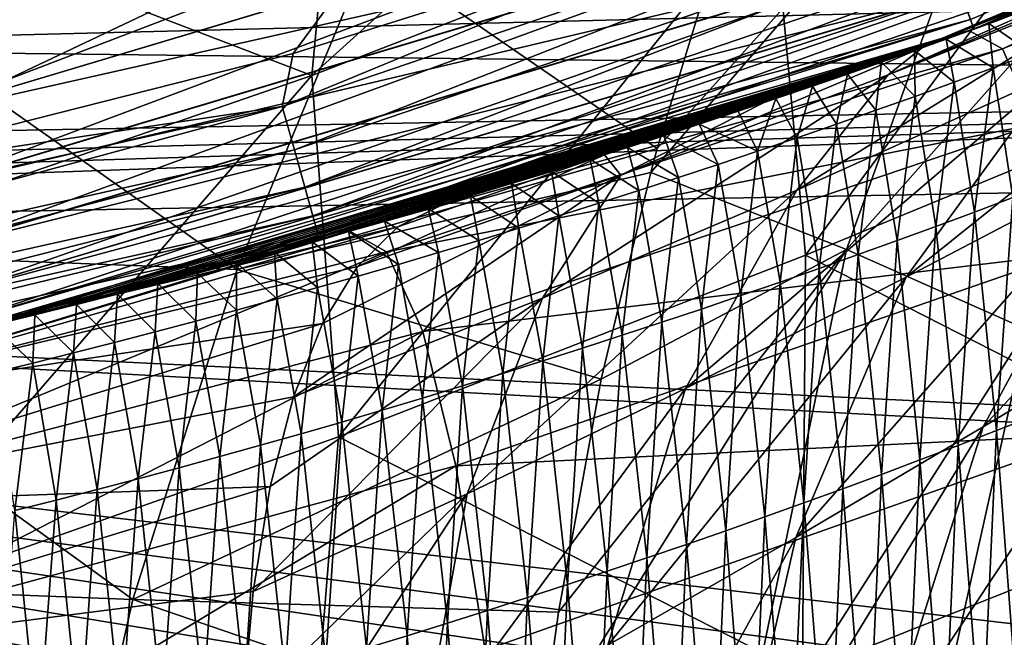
# Model space of a CAD drawing. Header units: metres. Extents: x -24 to 24, y -238 to 25.
# Tile 272 of 477: x 5.82 to 8.46, y -24.65 to -23. Entities that reach past the tile are written whole.
import ezdxf

# ---------------------------------------------------------------- set-up
doc = ezdxf.new("R2010")
doc.units = ezdxf.units.M
doc.layers.add('solid_10441023_001', color=7, linetype='CONTINUOUS')

msp = doc.modelspace()

# ---------------------------------------------------------------- linework, layer by layer
at = {"layer": 'solid_10441023_001'}
for points in [[(5.462286, -23.061947, 43.900002), (8.102736, -22.271858, 43.900002), (5.462286, 23.061947, 43.900002)], [(5.462286, 23.061947, -103.199997), (8.102736, 22.271858, -103.199997), (5.462286, -23.061947, -103.199997)], [(8.102736, 22.271858, -103.199997), (8.102736, -22.271858, -103.199997), (5.462286, -23.061947, -103.199997)], [(8.370171, -22.996853, -102.607056), (10.983346, -21.86964, -102.607056), (8.379494, -23.022469, -102.400002)], [(10.983346, -21.86964, -102.607056), (10.99558, -21.893999, -102.400002), (8.379494, -23.022469, -102.400002)], [(8.370244, -22.997057, 43.306248), (8.379494, -23.022469, 43.099998), (10.99558, -21.893999, 43.099998)], [(8.419913, -23.007717, -36.621555), (8.379494, -23.022469, -102.400002), (10.99558, -21.893999, -102.400002)], [(10.99558, -21.893999, 43.099998), (8.379494, -23.022469, 43.099998), (10.19069, -22.280033, 27.685661)], [(8.529324, -22.967382, -36.559559), (8.419913, -23.007717, -36.621555), (10.99558, -21.893999, -102.400002)], [(8.2416, -23.072191, 66.651001), (8.196883, -23.088116, 47.200001), (10.763757, -22.008898, 47.200001)], [(9.155323, -22.706728, 47.070591), (10.763757, -22.008898, 47.200001), (8.196883, -23.088116, 47.200001)], [(8.66002, -22.918421, 66.89769), (8.2416, -23.072191, 66.651001), (10.763757, -22.008898, 47.200001)], [(7.927678, -23.628584, 19.4184), (7.839771, -22.66724, 20.420715), (8.996017, -22.180897, 20.099743)], [(9.092744, -23.148529, 19.095091), (7.927678, -23.628584, 19.4184), (8.996017, -22.180897, 20.099743)], [(8.541618, -22.215218, 80.833321), (7.529628, -23.342796, 81.274094), (7.512248, -23.406977, 81.287987)], [(8.541618, -22.215218, 80.833321), (7.512248, -23.406977, 81.287987), (8.037952, -23.613361, 81.128746)], [(8.541618, -22.215218, 80.833321), (7.715815, -22.732861, 81.142197), (7.529628, -23.342796, 81.274094)], [(9.018219, -22.50902, 80.595367), (8.541618, -22.215218, 80.833321), (8.037952, -23.613361, 81.128746)], [(6.602635, -23.147297, 20.679323), (6.659952, -22.536528, 21.385921), (7.613624, -22.23247, 21.109529)], [(7.839771, -22.66724, 20.420715), (6.602635, -23.147297, 20.679323), (7.613624, -22.23247, 21.109529)], [(5.513346, -23.262638, 43.872742), (8.102736, -22.271858, 43.900002), (5.462286, -23.061947, 43.900002)], [(5.51316, -23.26185, -103.172958), (5.462286, -23.061947, -103.199997), (8.102736, -22.271858, -103.199997)], [(5.51316, -23.26185, -103.172958), (8.102736, -22.271858, -103.199997), (8.176417, -22.464523, -103.172958)], [(8.176695, -22.465282, 43.872742), (8.102736, -22.271858, 43.900002), (5.513346, -23.262638, 43.872742)], [(8.379494, -23.022469, 43.099998), (10.067487, -22.335974, 27.729504), (10.19069, -22.280033, 27.685661)], [(8.367439, -23.026854, 28.240114), (10.067487, -22.335974, 27.729504), (8.448199, -22.997347, 28.219536)], [(8.456398, -23.07514, 27.021021), (10.067487, -22.335974, 27.729504), (8.367439, -23.026854, 28.240114)], [(8.379494, -23.022469, 43.099998), (8.448199, -22.997347, 28.219536), (10.067487, -22.335974, 27.729504)], [(8.456398, -23.07514, 27.021021), (10.109828, -22.396385, 26.554401), (10.067487, -22.335974, 27.729504)], [(9.022923, -22.378357, 46.716904), (6.523276, -23.230387, 46.716904), (7.862976, -22.675396, 46.700001)], [(6.555923, -23.346645, 46.766792), (6.523276, -23.230387, 46.716904), (9.022923, -22.378357, 46.716904)], [(9.06808, -22.490353, 46.766792), (6.555923, -23.346645, 46.766792), (9.022923, -22.378357, 46.716904)], [(8.544657, -23.277664, 25.846355), (10.109828, -22.396385, 26.554401), (8.456398, -23.07514, 27.021021)], [(5.51316, -23.26185, -103.172958), (8.176417, -22.464523, -103.172958), (5.557717, -23.449852, -103.093132)], [(8.176695, -22.465282, 43.872742), (5.513346, -23.262638, 43.872742), (8.242747, -22.646763, 43.792717)], [(8.176417, -22.464523, -103.172958), (8.242499, -22.64608, -103.093132), (5.557717, -23.449852, -103.093132)], [(6.583961, -23.446493, 46.84626), (6.555923, -23.346645, 46.766792), (9.06808, -22.490353, 46.766792)], [(9.106861, -22.586536, 46.84626), (6.583961, -23.446493, 46.84626), (9.06808, -22.490353, 46.766792)], [(9.018219, -22.50902, 80.595367), (8.037952, -23.613361, 81.128746), (8.521332, -23.827925, 80.874435)], [(6.602635, -23.147297, 20.679323), (5.696856, -22.799032, 21.638573), (6.659952, -22.536528, 21.385921)], [(6.605475, -23.523108, 46.949886), (6.583961, -23.446493, 46.84626), (9.106861, -22.586536, 46.84626)], [(9.13662, -22.660341, 46.949886), (6.605475, -23.523108, 46.949886), (9.106861, -22.586536, 46.84626)], [(4.171279, -23.288469, 46.700001), (6.887507, -22.634369, 46.700001), (5.22159, -23.425093, 46.700001)], [(5.314942, -22.986824, 46.71114), (6.887507, -22.634369, 46.700001), (4.171279, -23.288469, 46.700001)], [(6.887507, -22.634369, 46.700001), (6.552942, -23.088068, 46.700001), (5.22159, -23.425093, 46.700001)], [(6.887507, -22.634369, 46.700001), (7.862976, -22.675396, 46.700001), (6.552942, -23.088068, 46.700001)], [(5.513346, -23.262638, 43.872742), (5.557884, -23.450558, 43.792717), (8.242747, -22.646763, 43.792717)], [(5.557717, -23.449852, -103.093132), (8.242499, -22.64608, -103.093132), (5.595984, -23.611313, -102.965981)], [(8.242747, -22.646763, 43.792717), (5.557884, -23.450558, 43.792717), (8.299455, -22.802565, 43.66539)], [(8.242499, -22.64608, -103.093132), (8.299252, -22.802008, -102.965981), (5.595984, -23.611313, -102.965981)], [(6.674302, -24.116112, 19.689016), (6.602635, -23.147297, 20.679323), (7.839771, -22.66724, 20.420715)], [(9.13662, -22.660341, 46.949886), (6.618997, -23.57126, 47.070591), (6.605475, -23.523108, 46.949886)], [(9.13662, -22.660341, 46.949886), (9.155323, -22.706728, 47.070591), (6.618997, -23.57126, 47.070591)], [(7.927678, -23.628584, 19.4184), (6.674302, -24.116112, 19.689016), (7.839771, -22.66724, 20.420715)], [(6.523276, -23.230387, 46.716904), (6.552942, -23.088068, 46.700001), (7.862976, -22.675396, 46.700001)], [(6.618997, -23.57126, 47.070591), (9.155323, -22.706728, 47.070591), (8.196883, -23.088116, 47.200001)], [(4.8176, -23.606115, 81.904594), (6.402528, -23.667702, 81.601089), (5.08313, -22.737389, 81.671967)], [(5.08313, -22.737389, 81.671967), (6.402528, -23.667702, 81.601089), (6.757215, -22.810663, 81.371628)], [(7.529628, -23.342796, 81.274094), (7.715815, -22.732861, 81.142197), (6.757215, -22.810663, 81.371628)], [(8.149659, -23.145168, 67.450508), (8.66002, -22.918421, 66.89769), (9.070382, -22.759134, 67.177574)], [(8.149659, -23.145168, 67.450508), (9.070382, -22.759134, 67.177574), (8.87321, -22.855322, 67.64006)], [(6.602635, -23.147297, 20.679323), (5.310297, -23.591959, 20.884298), (5.696856, -22.799032, 21.638573)], [(5.557884, -23.450558, 43.792717), (5.59612, -23.611889, 43.66539), (8.299455, -22.802565, 43.66539)], [(5.595984, -23.611313, -102.965981), (8.299252, -22.802008, -102.965981), (5.625347, -23.735207, -102.800179)], [(8.299455, -22.802565, 43.66539), (5.59612, -23.611889, 43.66539), (8.342943, -22.922049, 43.499454)], [(8.299252, -22.802008, -102.965981), (8.3428, -22.921656, -102.800179), (5.625347, -23.735207, -102.800179)], [(7.529628, -23.342796, 81.274094), (6.757215, -22.810663, 81.371628), (6.402528, -23.667702, 81.601089)], [(9.27931, -22.820257, 69.075134), (8.788777, -23.378614, 70.072144), (8.198142, -23.688351, 69.83828)], [(8.593235, -23.145329, 68.791641), (9.27931, -22.820257, 69.075134), (8.198142, -23.688351, 69.83828)], [(12.606376, -22.866985, 3.756262), (5.531344, -22.839706, 3.397821), (4.463634, -23.072136, 3.611716)], [(8.87321, -22.855322, 67.64006), (8.593235, -23.145329, 68.791641), (7.904344, -23.454876, 68.606377)], [(8.149659, -23.145168, 67.450508), (8.87321, -22.855322, 67.64006), (7.904344, -23.454876, 68.606377)], [(12.600641, -23.167156, 4.185399), (12.606376, -22.866985, 3.756262), (4.463634, -23.072136, 3.611716)], [(5.59612, -23.611889, 43.66539), (5.625444, -23.735615, 43.499454), (8.342943, -22.922049, 43.499454)], [(5.625347, -23.735207, -102.800179), (8.3428, -22.921656, -102.800179), (5.643802, -23.813074, -102.607056)], [(8.342943, -22.922049, 43.499454), (5.625444, -23.735615, 43.499454), (8.370244, -22.997057, 43.306248)], [(8.3428, -22.921656, -102.800179), (8.370171, -22.996853, -102.607056), (5.643802, -23.813074, -102.607056)], [(8.149659, -23.145168, 67.450508), (8.2416, -23.072191, 66.651001), (8.66002, -22.918421, 66.89769)], [(8.535826, -23.087639, -33.571613), (8.419913, -23.007717, -36.621555), (8.529324, -22.967382, -36.559559)], [(5.625444, -23.735615, 43.499454), (5.643852, -23.813286, 43.306248), (8.370244, -22.997057, 43.306248)], [(5.643802, -23.813074, -102.607056), (8.370171, -22.996853, -102.607056), (5.650089, -23.8396, -102.400002)], [(8.370244, -22.997057, 43.306248), (5.643852, -23.813286, 43.306248), (8.379494, -23.022469, 43.099998)], [(8.370171, -22.996853, -102.607056), (8.379494, -23.022469, -102.400002), (5.650089, -23.8396, -102.400002)], [(8.419913, -23.007717, -36.621555), (8.305242, -23.049358, -36.685379), (8.379494, -23.022469, -102.400002)], [(8.431327, -23.126476, -33.624481), (8.305242, -23.049358, -36.685379), (8.419913, -23.007717, -36.621555)], [(8.379494, -23.022469, 43.099998), (8.367439, -23.026854, 28.240114), (8.448199, -22.997347, 28.219536)], [(8.535826, -23.087639, -33.571613), (8.431327, -23.126476, -33.624481), (8.419913, -23.007717, -36.621555)], [(5.643852, -23.813286, 43.306248), (5.650089, -23.8396, 43.099998), (8.379494, -23.022469, 43.099998)], [(5.745727, -23.81673, -37.87973), (5.650089, -23.8396, -102.400002), (8.379494, -23.022469, -102.400002)], [(8.379494, -23.022469, 43.099998), (5.650089, -23.8396, 43.099998), (8.367439, -23.026854, 28.240114)], [(5.650089, -23.8396, 43.099998), (6.704477, -23.564804, 28.595221), (8.367439, -23.026854, 28.240114)], [(5.859152, -23.78908, -37.835846), (5.745727, -23.81673, -37.87973), (8.379494, -23.022469, -102.400002)], [(5.970727, -23.761322, -37.791912), (5.859152, -23.78908, -37.835846), (8.379494, -23.022469, -102.400002)], [(6.080845, -23.733379, -37.747627), (5.970727, -23.761322, -37.791912), (8.379494, -23.022469, -102.400002)], [(6.189334, -23.705318, -37.703163), (6.080845, -23.733379, -37.747627), (8.379494, -23.022469, -102.400002)], [(6.295966, -23.677221, -37.658722), (6.189334, -23.705318, -37.703163), (8.379494, -23.022469, -102.400002)], [(6.400515, -23.649174, -37.614521), (6.295966, -23.677221, -37.658722), (8.379494, -23.022469, -102.400002)], [(6.502833, -23.621244, -37.570679), (6.400515, -23.649174, -37.614521), (8.379494, -23.022469, -102.400002)], [(6.603191, -23.593386, -37.526909), (6.502833, -23.621244, -37.570679), (8.379494, -23.022469, -102.400002)], [(6.701554, -23.565636, -37.483295), (6.603191, -23.593386, -37.526909), (8.379494, -23.022469, -102.400002)], [(6.797821, -23.538046, -37.440002), (6.701554, -23.565636, -37.483295), (8.379494, -23.022469, -102.400002)], [(8.456398, -23.07514, 27.021021), (8.367439, -23.026854, 28.240114), (6.704477, -23.564804, 28.595221)], [(6.915059, -23.503872, -37.386581), (6.797821, -23.538046, -37.440002), (8.379494, -23.022469, -102.400002)], [(7.028696, -23.470139, -37.334084), (6.915059, -23.503872, -37.386581), (8.379494, -23.022469, -102.400002)], [(7.138804, -23.436882, -37.282284), (7.028696, -23.470139, -37.334084), (8.379494, -23.022469, -102.400002)], [(7.245604, -23.404085, -37.231243), (7.138804, -23.436882, -37.282284), (8.379494, -23.022469, -102.400002)], [(7.349321, -23.371723, -37.181042), (7.245604, -23.404085, -37.231243), (8.379494, -23.022469, -102.400002)], [(7.450069, -23.339804, -37.131741), (7.349321, -23.371723, -37.181042), (8.379494, -23.022469, -102.400002)], [(7.547625, -23.308439, -37.083282), (7.450069, -23.339804, -37.131741), (8.379494, -23.022469, -102.400002)], [(7.642191, -23.277605, -37.035667), (7.547625, -23.308439, -37.083282), (8.379494, -23.022469, -102.400002)], [(7.746926, -23.242958, -36.9823), (7.642191, -23.277605, -37.035667), (8.379494, -23.022469, -102.400002)], [(7.848264, -23.208937, -36.930058), (7.746926, -23.242958, -36.9823), (8.379494, -23.022469, -102.400002)], [(7.94596, -23.175671, -36.878944), (7.848264, -23.208937, -36.930058), (8.379494, -23.022469, -102.400002)], [(8.040324, -23.143103, -36.828934), (7.94596, -23.175671, -36.878944), (8.379494, -23.022469, -102.400002)], [(8.131705, -23.111153, -36.779984), (8.040324, -23.143103, -36.828934), (8.379494, -23.022469, -102.400002)], [(8.220016, -23.079889, -36.73214), (8.131705, -23.111153, -36.779984), (8.379494, -23.022469, -102.400002)], [(8.305242, -23.049358, -36.685379), (8.220016, -23.079889, -36.73214), (8.379494, -23.022469, -102.400002)], [(8.326573, -23.164862, -33.67672), (8.220016, -23.079889, -36.73214), (8.305242, -23.049358, -36.685379)], [(8.431327, -23.126476, -33.624481), (8.326573, -23.164862, -33.67672), (8.305242, -23.049358, -36.685379)], [(9.366605, -23.065237, 70.400475), (8.895578, -23.794571, 71.290764), (8.404609, -24.089777, 71.017174)], [(8.788777, -23.378614, 70.072144), (9.366605, -23.065237, 70.400475), (8.404609, -24.089777, 71.017174)], [(12.600641, -23.167156, 4.185399), (4.463634, -23.072136, 3.611716), (2.622793, -23.353222, 3.929543)], [(6.523276, -23.230387, 46.716904), (5.22159, -23.425093, 46.700001), (6.552942, -23.088068, 46.700001)], [(6.9561, -23.491758, 66.106827), (5.52413, -23.869101, 47.200001), (8.196883, -23.088116, 47.200001)], [(6.618997, -23.57126, 47.070591), (8.196883, -23.088116, 47.200001), (5.52413, -23.869101, 47.200001)], [(8.456398, -23.07514, 27.021021), (6.704477, -23.564804, 28.595221), (6.803212, -23.620096, 27.356304)], [(8.544657, -23.277664, 25.846355), (8.456398, -23.07514, 27.021021), (6.803212, -23.620096, 27.356304)], [(7.387705, -23.359619, 66.25634), (6.9561, -23.491758, 66.106827), (8.196883, -23.088116, 47.200001)], [(7.816866, -23.21953, 66.437386), (7.387705, -23.359619, 66.25634), (8.196883, -23.088116, 47.200001)], [(7.431824, -23.414059, 67.342651), (7.816866, -23.21953, 66.437386), (8.2416, -23.072191, 66.651001)], [(7.431824, -23.414059, 67.342651), (8.2416, -23.072191, 66.651001), (8.149659, -23.145168, 67.450508)], [(8.2416, -23.072191, 66.651001), (7.816866, -23.21953, 66.437386), (8.196883, -23.088116, 47.200001)], [(8.221572, -23.202793, -33.728321), (8.131705, -23.111153, -36.779984), (8.220016, -23.079889, -36.73214)], [(8.326573, -23.164862, -33.67672), (8.221572, -23.202793, -33.728321), (8.220016, -23.079889, -36.73214)], [(8.484209, -23.474251, -30.63179), (8.431327, -23.126476, -33.624481), (8.535826, -23.087639, -33.571613)], [(8.116327, -23.240265, -33.779285), (8.040324, -23.143103, -36.828934), (8.131705, -23.111153, -36.779984)], [(8.221572, -23.202793, -33.728321), (8.116327, -23.240265, -33.779285), (8.131705, -23.111153, -36.779984)], [(8.149659, -23.145168, 67.450508), (7.904344, -23.454876, 68.606377), (7.222081, -23.743975, 68.508942)], [(7.431824, -23.414059, 67.342651), (8.149659, -23.145168, 67.450508), (7.222081, -23.743975, 68.508942)], [(8.593235, -23.145329, 68.791641), (8.198142, -23.688351, 69.83828), (7.605679, -23.986975, 69.689934)], [(7.904344, -23.454876, 68.606377), (8.593235, -23.145329, 68.791641), (7.605679, -23.986975, 69.689934)], [(8.010839, -23.277279, -33.82962), (7.94596, -23.175671, -36.878944), (8.040324, -23.143103, -36.828934)], [(8.116327, -23.240265, -33.779285), (8.010839, -23.277279, -33.82962), (8.040324, -23.143103, -36.828934)], [(8.3809, -23.513115, -30.67733), (8.326573, -23.164862, -33.67672), (8.431327, -23.126476, -33.624481)], [(8.484209, -23.474251, -30.63179), (8.3809, -23.513115, -30.67733), (8.431327, -23.126476, -33.624481)], [(12.600641, -23.167156, 4.185399), (0, -23.617691, 4.326757), (12.592333, -23.386803, 4.656499)], [(0, -23.562361, 4.1859), (0, -23.617691, 4.326757), (12.600641, -23.167156, 4.185399)], [(0, -23.562361, 4.1859), (12.600641, -23.167156, 4.185399), (1.240201, -23.467281, 4.060035)], [(12.600641, -23.167156, 4.185399), (2.622793, -23.353222, 3.929543), (1.240201, -23.467281, 4.060035)], [(5.362123, -24.578888, 19.908958), (5.310297, -23.591959, 20.884298), (6.602635, -23.147297, 20.679323)], [(6.674302, -24.116112, 19.689016), (5.362123, -24.578888, 19.908958), (6.602635, -23.147297, 20.679323)], [(9.159019, -24.256954, 18.235041), (7.927678, -23.628584, 19.4184), (9.092744, -23.148529, 19.095091)], [(8.277243, -23.551567, -30.722326), (8.221572, -23.202793, -33.728321), (8.326573, -23.164862, -33.67672)], [(8.3809, -23.513115, -30.67733), (8.277243, -23.551567, -30.722326), (8.326573, -23.164862, -33.67672)], [(7.905111, -23.313831, -33.879326), (7.848264, -23.208937, -36.930058), (7.94596, -23.175671, -36.878944)], [(8.010839, -23.277279, -33.82962), (7.905111, -23.313831, -33.879326), (7.94596, -23.175671, -36.878944)], [(7.431824, -23.414059, 67.342651), (7.387705, -23.359619, 66.25634), (7.816866, -23.21953, 66.437386)], [(7.799144, -23.349922, -33.928406), (7.746926, -23.242958, -36.9823), (7.848264, -23.208937, -36.930058)], [(7.905111, -23.313831, -33.879326), (7.799144, -23.349922, -33.928406), (7.848264, -23.208937, -36.930058)], [(8.173242, -23.589603, -30.766785), (8.116327, -23.240265, -33.779285), (8.221572, -23.202793, -33.728321)], [(8.277243, -23.551567, -30.722326), (8.173242, -23.589603, -30.766785), (8.221572, -23.202793, -33.728321)], [(6.523276, -23.230387, 46.716904), (3.945487, -23.80414, 46.716904), (5.22159, -23.425093, 46.700001)], [(3.965233, -23.923271, 46.766792), (3.945487, -23.80414, 46.716904), (6.523276, -23.230387, 46.716904)], [(6.555923, -23.346645, 46.766792), (3.965233, -23.923271, 46.766792), (6.523276, -23.230387, 46.716904)], [(7.799144, -23.349922, -33.928406), (7.642191, -23.277605, -37.035667), (7.746926, -23.242958, -36.9823)], [(8.068899, -23.62722, -30.810707), (8.010839, -23.277279, -33.82962), (8.116327, -23.240265, -33.779285)], [(8.173242, -23.589603, -30.766785), (8.068899, -23.62722, -30.810707), (8.116327, -23.240265, -33.779285)], [(8.544657, -23.277664, 25.846355), (6.803212, -23.620096, 27.356304), (6.900442, -23.833256, 26.169027)], [(8.627129, -23.625984, 24.736816), (8.544657, -23.277664, 25.846355), (6.900442, -23.833256, 26.169027)], [(7.692941, -23.38555, -33.976856), (7.547625, -23.308439, -37.083282), (7.642191, -23.277605, -37.035667)], [(7.799144, -23.349922, -33.928406), (7.692941, -23.38555, -33.976856), (7.642191, -23.277605, -37.035667)], [(7.964219, -23.664413, -30.854094), (7.905111, -23.313831, -33.879326), (8.010839, -23.277279, -33.82962)], [(8.068899, -23.62722, -30.810707), (7.964219, -23.664413, -30.854094), (8.010839, -23.277279, -33.82962)], [(7.586503, -23.420712, -34.024689), (7.450069, -23.339804, -37.131741), (7.547625, -23.308439, -37.083282)], [(7.692941, -23.38555, -33.976856), (7.586503, -23.420712, -34.024689), (7.547625, -23.308439, -37.083282)], [(7.859204, -23.70118, -30.89695), (7.799144, -23.349922, -33.928406), (7.905111, -23.313831, -33.879326)], [(7.964219, -23.664413, -30.854094), (7.859204, -23.70118, -30.89695), (7.905111, -23.313831, -33.879326)], [(3.982191, -24.025585, 46.84626), (3.965233, -23.923271, 46.766792), (6.555923, -23.346645, 46.766792)], [(6.583961, -23.446493, 46.84626), (3.982191, -24.025585, 46.84626), (6.555923, -23.346645, 46.766792)], [(7.512248, -23.406977, 81.287987), (7.529628, -23.342796, 81.274094), (6.402528, -23.667702, 81.601089)], [(7.479832, -23.455406, -34.071899), (7.349321, -23.371723, -37.181042), (7.450069, -23.339804, -37.131741)], [(7.586503, -23.420712, -34.024689), (7.479832, -23.455406, -34.071899), (7.450069, -23.339804, -37.131741)], [(7.753858, -23.737516, -30.939276), (7.692941, -23.38555, -33.976856), (7.799144, -23.349922, -33.928406)], [(7.859204, -23.70118, -30.89695), (7.753858, -23.737516, -30.939276), (7.799144, -23.349922, -33.928406)], [(6.725281, -23.659502, 67.308273), (7.387705, -23.359619, 66.25634), (7.431824, -23.414059, 67.342651)], [(6.83355, -23.552931, 66.709351), (7.387705, -23.359619, 66.25634), (6.725281, -23.659502, 67.308273)], [(6.83355, -23.552931, 66.709351), (6.9561, -23.491758, 66.106827), (7.387705, -23.359619, 66.25634)], [(7.372931, -23.489632, -34.118496), (7.245604, -23.404085, -37.231243), (7.349321, -23.371723, -37.181042)], [(7.479832, -23.455406, -34.071899), (7.372931, -23.489632, -34.118496), (7.349321, -23.371723, -37.181042)], [(8.788777, -23.378614, 70.072144), (8.404609, -24.089777, 71.017174), (7.901988, -24.385944, 70.824219)], [(8.198142, -23.688351, 69.83828), (8.788777, -23.378614, 70.072144), (7.901988, -24.385944, 70.824219)], [(12.40896, -24.224855, 6.944993), (12.592333, -23.386803, 4.656499), (0, -23.617691, 4.326757)], [(7.378796, -23.961596, 81.408386), (7.512248, -23.406977, 81.287987), (6.402528, -23.667702, 81.601089)], [(7.265801, -23.52339, -34.164474), (7.138804, -23.436882, -37.282284), (7.245604, -23.404085, -37.231243)], [(7.372931, -23.489632, -34.118496), (7.265801, -23.52339, -34.164474), (7.245604, -23.404085, -37.231243)], [(8.037952, -23.613361, 81.128746), (7.512248, -23.406977, 81.287987), (7.378796, -23.961596, 81.408386)], [(7.648185, -23.77342, -30.981073), (7.586503, -23.420712, -34.024689), (7.692941, -23.38555, -33.976856)], [(7.753858, -23.737516, -30.939276), (7.648185, -23.77342, -30.981073), (7.692941, -23.38555, -33.976856)], [(7.431824, -23.414059, 67.342651), (7.222081, -23.743975, 68.508942), (6.553097, -24.009071, 68.489189)], [(6.631336, -23.812052, 67.904167), (7.431824, -23.414059, 67.342651), (6.553097, -24.009071, 68.489189)], [(6.631336, -23.812052, 67.904167), (6.725281, -23.659502, 67.308273), (7.431824, -23.414059, 67.342651)], [(7.158444, -23.556675, -34.209839), (7.028696, -23.470139, -37.334084), (7.138804, -23.436882, -37.282284)], [(7.265801, -23.52339, -34.164474), (7.158444, -23.556675, -34.209839), (7.138804, -23.436882, -37.282284)], [(7.542187, -23.808887, -31.022348), (7.479832, -23.455406, -34.071899), (7.586503, -23.420712, -34.024689)], [(7.648185, -23.77342, -30.981073), (7.542187, -23.808887, -31.022348), (7.586503, -23.420712, -34.024689)], [(3.995203, -24.104092, 46.949886), (3.982191, -24.025585, 46.84626), (6.583961, -23.446493, 46.84626)], [(6.605475, -23.523108, 46.949886), (3.995203, -24.104092, 46.949886), (6.583961, -23.446493, 46.84626)], [(7.904344, -23.454876, 68.606377), (7.605679, -23.986975, 69.689934), (7.019565, -24.269321, 69.617737)], [(7.222081, -23.743975, 68.508942), (7.904344, -23.454876, 68.606377), (7.019565, -24.269321, 69.617737)], [(7.435868, -23.843912, -31.063101), (7.372931, -23.489632, -34.118496), (7.479832, -23.455406, -34.071899)], [(7.542187, -23.808887, -31.022348), (7.435868, -23.843912, -31.063101), (7.479832, -23.455406, -34.071899)], [(7.050862, -23.589487, -34.254593), (6.915059, -23.503872, -37.386581), (7.028696, -23.470139, -37.334084)], [(7.158444, -23.556675, -34.209839), (7.050862, -23.589487, -34.254593), (7.028696, -23.470139, -37.334084)], [(7.329231, -23.878494, -31.103333), (7.265801, -23.52339, -34.164474), (7.372931, -23.489632, -34.118496)], [(7.435868, -23.843912, -31.063101), (7.329231, -23.878494, -31.103333), (7.372931, -23.489632, -34.118496)], [(8.440044, -24.099617, -27.726109), (8.3809, -23.513115, -30.67733), (8.484209, -23.474251, -30.63179)], [(8.54211, -24.059729, -27.686918), (8.440044, -24.099617, -27.726109), (8.484209, -23.474251, -30.63179)], [(6.9561, -23.491758, 66.106827), (5.346603, -23.909492, 65.666191), (5.52413, -23.869101, 47.200001)], [(6.83355, -23.552931, 66.709351), (5.346603, -23.909492, 65.666191), (6.9561, -23.491758, 66.106827)], [(6.943057, -23.621826, -34.298737), (6.797821, -23.538046, -37.440002), (6.915059, -23.503872, -37.386581)], [(7.050862, -23.589487, -34.254593), (6.943057, -23.621826, -34.298737), (6.915059, -23.503872, -37.386581)], [(8.337532, -24.139128, -27.764849), (8.277243, -23.551567, -30.722326), (8.3809, -23.513115, -30.67733)], [(8.440044, -24.099617, -27.726109), (8.337532, -24.139128, -27.764849), (8.3809, -23.513115, -30.67733)], [(6.605475, -23.523108, 46.949886), (4.003382, -24.153435, 47.070591), (3.995203, -24.104092, 46.949886)], [(6.605475, -23.523108, 46.949886), (6.618997, -23.57126, 47.070591), (4.003382, -24.153435, 47.070591)], [(6.835034, -23.653688, -34.342278), (6.701554, -23.565636, -37.483295), (6.797821, -23.538046, -37.440002)], [(6.943057, -23.621826, -34.298737), (6.835034, -23.653688, -34.342278), (6.797821, -23.538046, -37.440002)], [(7.22228, -23.91263, -31.143047), (7.158444, -23.556675, -34.209839), (7.265801, -23.52339, -34.164474)], [(7.329231, -23.878494, -31.103333), (7.22228, -23.91263, -31.143047), (7.265801, -23.52339, -34.164474)], [(5.143644, -24.040392, 27.599955), (6.704477, -23.564804, 28.595221), (6.534339, -23.612547, 28.625074)], [(6.803212, -23.620096, 27.356304), (6.704477, -23.564804, 28.595221), (5.143644, -24.040392, 27.599955)], [(5.177559, -24.028782, 66.775055), (5.346603, -23.909492, 65.666191), (6.83355, -23.552931, 66.709351)], [(5.177559, -24.028782, 66.775055), (6.83355, -23.552931, 66.709351), (6.725281, -23.659502, 67.308273)], [(5.650089, -23.8396, 43.099998), (6.534339, -23.612547, 28.625074), (6.704477, -23.564804, 28.595221)], [(6.726797, -23.685072, -34.385204), (6.603191, -23.593386, -37.526909), (6.701554, -23.565636, -37.483295)], [(6.835034, -23.653688, -34.342278), (6.726797, -23.685072, -34.385204), (6.701554, -23.565636, -37.483295)], [(7.115017, -23.946314, -31.182247), (7.050862, -23.589487, -34.254593), (7.158444, -23.556675, -34.209839)], [(7.22228, -23.91263, -31.143047), (7.115017, -23.946314, -31.182247), (7.158444, -23.556675, -34.209839)], [(8.234578, -24.178259, -27.803135), (8.173242, -23.589603, -30.766785), (8.277243, -23.551567, -30.722326)], [(8.337532, -24.139128, -27.764849), (8.234578, -24.178259, -27.803135), (8.277243, -23.551567, -30.722326)], [(4.003382, -24.153435, 47.070591), (6.618997, -23.57126, 47.070591), (5.52413, -23.869101, 47.200001)], [(6.618351, -23.715975, -34.427528), (6.502833, -23.621244, -37.570679), (6.603191, -23.593386, -37.526909)], [(6.726797, -23.685072, -34.385204), (6.618351, -23.715975, -34.427528), (6.603191, -23.593386, -37.526909)], [(7.007447, -23.979544, -31.220934), (6.943057, -23.621826, -34.298737), (7.050862, -23.589487, -34.254593)], [(7.115017, -23.946314, -31.182247), (7.007447, -23.979544, -31.220934), (7.050862, -23.589487, -34.254593)], [(8.131187, -24.217005, -27.840975), (8.068899, -23.62722, -30.810707), (8.173242, -23.589603, -30.766785)], [(8.234578, -24.178259, -27.803135), (8.131187, -24.217005, -27.840975), (8.173242, -23.589603, -30.766785)], [(12.390876, -24.28927, 7.120583), (12.40896, -24.224855, 6.944993), (0, -23.617691, 4.326757)], [(12.129707, -25.048155, 9.185609), (12.390876, -24.28927, 7.120583), (0, -23.617691, 4.326757)], [(12.045897, -25.213625, 9.633817), (12.129707, -25.048155, 9.185609), (0, -23.617691, 4.326757)], [(11.927891, -25.381941, 10.087226), (12.045897, -25.213625, 9.633817), (0, -23.617691, 4.326757)], [(11.772895, -25.554558, 10.549621), (11.927891, -25.381941, 10.087226), (0, -23.617691, 4.326757)], [(11.587198, -25.723806, 11.000407), (11.772895, -25.554558, 10.549621), (0, -23.617691, 4.326757)], [(11.379904, -25.882217, 11.419769), (11.587198, -25.723806, 11.000407), (0, -23.617691, 4.326757)], [(11.148438, -26.033104, 11.816606), (11.379904, -25.882217, 11.419769), (0, -23.617691, 4.326757)], [(10.894374, -26.176435, 12.190955), (11.148438, -26.033104, 11.816606), (0, -23.617691, 4.326757)], [(10.63685, -26.30341, 12.520093), (10.894374, -26.176435, 12.190955), (0, -23.617691, 4.326757)], [(10.395498, -26.407524, 12.787668), (10.63685, -26.30341, 12.520093), (0, -23.617691, 4.326757)], [(10.166636, -26.493427, 13.006162), (10.395498, -26.407524, 12.787668), (0, -23.617691, 4.326757)], [(9.936883, -26.568197, 13.194001), (10.166636, -26.493427, 13.006162), (0, -23.617691, 4.326757)], [(9.696749, -26.635754, 13.361224), (9.936883, -26.568197, 13.194001), (0, -23.617691, 4.326757)], [(9.443258, -26.697182, 13.510588), (9.696749, -26.635754, 13.361224), (0, -23.617691, 4.326757)], [(9.180956, -26.751522, 13.639808), (9.443258, -26.697182, 13.510588), (0, -23.617691, 4.326757)], [(7.773991, -27.004751, 14.227825), (9.180956, -26.751522, 13.639808), (0, -23.617691, 4.326757)], [(6.764944, -27.171291, 14.608135), (7.773991, -27.004751, 14.227825), (0, -23.617691, 4.326757)], [(6.127931, -27.270477, 14.831877), (6.764944, -27.171291, 14.608135), (0, -23.617691, 4.326757)], [(4.640693, -27.481186, 15.296929), (6.127931, -27.270477, 14.831877), (0, -23.617691, 4.326757)], [(4.607844, -24.493607, 82.142242), (6.122237, -24.552784, 81.838066), (4.8176, -23.606115, 81.904594)], [(4.8176, -23.606115, 81.904594), (6.122237, -24.552784, 81.838066), (6.402528, -23.667702, 81.601089)], [(5.650089, -23.8396, 43.099998), (5.061847, -23.971394, 28.839705), (6.534339, -23.612547, 28.625074)], [(5.143644, -24.040392, 27.599955), (6.534339, -23.612547, 28.625074), (5.061847, -23.971394, 28.839705)], [(6.803212, -23.620096, 27.356304), (5.143644, -24.040392, 27.599955), (5.228647, -24.270788, 26.415888)], [(6.900442, -23.833256, 26.169027), (6.803212, -23.620096, 27.356304), (5.228647, -24.270788, 26.415888)], [(6.509701, -23.746393, -34.469242), (6.400515, -23.649174, -37.614521), (6.502833, -23.621244, -37.570679)], [(6.618351, -23.715975, -34.427528), (6.509701, -23.746393, -34.469242), (6.502833, -23.621244, -37.570679)], [(6.899575, -24.012316, -31.259109), (6.835034, -23.653688, -34.342278), (6.943057, -23.621826, -34.298737)], [(7.007447, -23.979544, -31.220934), (6.899575, -24.012316, -31.259109), (6.943057, -23.621826, -34.298737)], [(8.037952, -23.613361, 81.128746), (7.264258, -24.586191, 81.544785), (7.217271, -24.928505, 81.619926)], [(8.037952, -23.613361, 81.128746), (7.217271, -24.928505, 81.619926), (7.738219, -25.054575, 81.439583)], [(8.037952, -23.613361, 81.128746), (7.378796, -23.961596, 81.408386), (7.264258, -24.586191, 81.544785)], [(8.521332, -23.827925, 80.874435), (8.037952, -23.613361, 81.128746), (7.738219, -25.054575, 81.439583)], [(7.919671, -24.749874, 18.576223), (6.674302, -24.116112, 19.689016), (7.927678, -23.628584, 19.4184)], [(8.627129, -23.625984, 24.736816), (6.900442, -23.833256, 26.169027), (6.988762, -24.193661, 25.055218)], [(8.7031, -24.109997, 23.711422), (8.627129, -23.625984, 24.736816), (6.988762, -24.193661, 25.055218)], [(9.159019, -24.256954, 18.235041), (7.919671, -24.749874, 18.576223), (7.927678, -23.628584, 19.4184)], [(8.027365, -24.255358, -27.878366), (7.964219, -23.664413, -30.854094), (8.068899, -23.62722, -30.810707)], [(8.131187, -24.217005, -27.840975), (8.027365, -24.255358, -27.878366), (8.068899, -23.62722, -30.810707)], [(5.177559, -24.028782, 66.775055), (6.725281, -23.659502, 67.308273), (6.631336, -23.812052, 67.904167)], [(7.378796, -23.961596, 81.408386), (6.402528, -23.667702, 81.601089), (6.122237, -24.552784, 81.838066)], [(6.400851, -23.776327, -34.510353), (6.295966, -23.677221, -37.658722), (6.400515, -23.649174, -37.614521)], [(6.509701, -23.746393, -34.469242), (6.400851, -23.776327, -34.510353), (6.400515, -23.649174, -37.614521)], [(6.791408, -24.044626, -31.296772), (6.726797, -23.685072, -34.385204), (6.835034, -23.653688, -34.342278)], [(6.899575, -24.012316, -31.259109), (6.791408, -24.044626, -31.296772), (6.835034, -23.653688, -34.342278)], [(7.923115, -24.293314, -27.915314), (7.859204, -23.70118, -30.89695), (7.964219, -23.664413, -30.854094)], [(8.027365, -24.255358, -27.878366), (7.923115, -24.293314, -27.915314), (7.964219, -23.664413, -30.854094)], [(6.291807, -23.805771, -34.550854), (6.189334, -23.705318, -37.703163), (6.295966, -23.677221, -37.658722)], [(6.400851, -23.776327, -34.510353), (6.291807, -23.805771, -34.550854), (6.295966, -23.677221, -37.658722)], [(6.682952, -24.076469, -31.333925), (6.618351, -23.715975, -34.427528), (6.726797, -23.685072, -34.385204)], [(6.791408, -24.044626, -31.296772), (6.682952, -24.076469, -31.333925), (6.726797, -23.685072, -34.385204)], [(8.198142, -23.688351, 69.83828), (7.901988, -24.385944, 70.824219), (7.396941, -24.675531, 70.704201)], [(7.605679, -23.986975, 69.689934), (8.198142, -23.688351, 69.83828), (7.396941, -24.675531, 70.704201)], [(7.818443, -24.330868, -27.95182), (7.753858, -23.737516, -30.939276), (7.859204, -23.70118, -30.89695)], [(7.923115, -24.293314, -27.915314), (7.818443, -24.330868, -27.95182), (7.859204, -23.70118, -30.89695)], [(6.182573, -23.834726, -34.590748), (6.080845, -23.733379, -37.747627), (6.189334, -23.705318, -37.703163)], [(6.291807, -23.805771, -34.550854), (6.182573, -23.834726, -34.590748), (6.189334, -23.705318, -37.703163)], [(6.574214, -24.10784, -31.370567), (6.509701, -23.746393, -34.469242), (6.618351, -23.715975, -34.427528)], [(6.682952, -24.076469, -31.333925), (6.574214, -24.10784, -31.370567), (6.618351, -23.715975, -34.427528)], [(6.073153, -23.863186, -34.630035), (5.970727, -23.761322, -37.791912), (6.080845, -23.733379, -37.747627)], [(6.182573, -23.834726, -34.590748), (6.073153, -23.863186, -34.630035), (6.080845, -23.733379, -37.747627)], [(6.4652, -24.138737, -31.406698), (6.400851, -23.776327, -34.510353), (6.509701, -23.746393, -34.469242)], [(7.222081, -23.743975, 68.508942), (7.019565, -24.269321, 69.617737), (6.445533, -24.531487, 69.612534)], [(6.491037, -24.249369, 69.059792), (7.222081, -23.743975, 68.508942), (6.445533, -24.531487, 69.612534)], [(6.574214, -24.10784, -31.370567), (6.4652, -24.138737, -31.406698), (6.509701, -23.746393, -34.469242)], [(6.491037, -24.249369, 69.059792), (6.553097, -24.009071, 68.489189), (7.222081, -23.743975, 68.508942)], [(7.713354, -24.368013, -27.987886), (7.648185, -23.77342, -30.981073), (7.753858, -23.737516, -30.939276)], [(7.818443, -24.330868, -27.95182), (7.713354, -24.368013, -27.987886), (7.753858, -23.737516, -30.939276)], [(5.963554, -23.891151, -34.668716), (5.859152, -23.78908, -37.835846), (5.970727, -23.761322, -37.791912)], [(6.073153, -23.863186, -34.630035), (5.963554, -23.891151, -34.668716), (5.970727, -23.761322, -37.791912)], [(6.355917, -24.169155, -31.44232), (6.291807, -23.805771, -34.550854), (6.400851, -23.776327, -34.510353)], [(6.4652, -24.138737, -31.406698), (6.355917, -24.169155, -31.44232), (6.400851, -23.776327, -34.510353)], [(7.607851, -24.404747, -28.023516), (7.542187, -23.808887, -31.022348), (7.648185, -23.77342, -30.981073)], [(7.713354, -24.368013, -27.987886), (7.607851, -24.404747, -28.023516), (7.648185, -23.77342, -30.981073)], [(5.853779, -23.918619, -34.706795), (5.745727, -23.81673, -37.87973), (5.859152, -23.78908, -37.835846)], [(5.963554, -23.891151, -34.668716), (5.853779, -23.918619, -34.706795), (5.859152, -23.78908, -37.835846)], [(6.246371, -24.199087, -31.477432), (6.182573, -23.834726, -34.590748), (6.291807, -23.805771, -34.550854)], [(6.355917, -24.169155, -31.44232), (6.246371, -24.199087, -31.477432), (6.291807, -23.805771, -34.550854)], [(8.895578, -23.794571, 71.290764), (8.548226, -24.657495, 72.116066), (8.136088, -24.936565, 71.88739)], [(8.404609, -24.089777, 71.017174), (8.895578, -23.794571, 71.290764), (8.136088, -24.936565, 71.88739)], [(5.043798, -24.301489, 67.861214), (6.631336, -23.812052, 67.904167), (6.553097, -24.009071, 68.489189)], [(5.043798, -24.301489, 67.861214), (5.177559, -24.028782, 66.775055), (6.631336, -23.812052, 67.904167)], [(6.900442, -23.833256, 26.169027), (5.228647, -24.270788, 26.415888), (5.304406, -24.650589, 25.309172)], [(6.988762, -24.193661, 25.055218), (6.900442, -23.833256, 26.169027), (5.304406, -24.650589, 25.309172)], [(5.853779, -23.918619, -34.706795), (5.743833, -23.945587, -34.744263), (5.745727, -23.81673, -37.87973)], [(7.501941, -24.441059, -28.05871), (7.435868, -23.843912, -31.063101), (7.542187, -23.808887, -31.022348)], [(7.607851, -24.404747, -28.023516), (7.501941, -24.441059, -28.05871), (7.542187, -23.808887, -31.022348)], [(8.521332, -23.827925, 80.874435), (7.738219, -25.054575, 81.439583), (8.217072, -25.194069, 81.172989)], [(8.947048, -24.043941, 80.533157), (8.521332, -23.827925, 80.874435), (8.217072, -25.194069, 81.172989)], [(6.136569, -24.228535, -31.512035), (6.073153, -23.863186, -34.630035), (6.182573, -23.834726, -34.590748)], [(6.246371, -24.199087, -31.477432), (6.136569, -24.228535, -31.512035), (6.182573, -23.834726, -34.590748)], [(7.395627, -24.47695, -28.093472), (7.329231, -23.878494, -31.103333), (7.435868, -23.843912, -31.063101)], [(7.501941, -24.441059, -28.05871), (7.395627, -24.47695, -28.093472), (7.435868, -23.843912, -31.063101)], [(6.026517, -24.257488, -31.546131), (5.963554, -23.891151, -34.668716), (6.073153, -23.863186, -34.630035)], [(6.136569, -24.228535, -31.512035), (6.026517, -24.257488, -31.546131), (6.073153, -23.863186, -34.630035)], [(7.288916, -24.512409, -28.127802), (7.22228, -23.91263, -31.143047), (7.329231, -23.878494, -31.103333)], [(7.395627, -24.47695, -28.093472), (7.288916, -24.512409, -28.127802), (7.329231, -23.878494, -31.103333)], [(5.916222, -24.285944, -31.579718), (5.853779, -23.918619, -34.706795), (5.963554, -23.891151, -34.668716)], [(6.026517, -24.257488, -31.546131), (5.916222, -24.285944, -31.579718), (5.963554, -23.891151, -34.668716)], [(7.18181, -24.547432, -28.161703), (7.115017, -23.946314, -31.182247), (7.22228, -23.91263, -31.143047)], [(7.288916, -24.512409, -28.127802), (7.18181, -24.547432, -28.161703), (7.22228, -23.91263, -31.143047)], [(5.80569, -24.313902, -31.612797), (5.743833, -23.945587, -34.744263), (5.853779, -23.918619, -34.706795)], [(5.916222, -24.285944, -31.579718), (5.80569, -24.313902, -31.612797), (5.853779, -23.918619, -34.706795)], [(7.264258, -24.586191, 81.544785), (7.378796, -23.961596, 81.408386), (6.122237, -24.552784, 81.838066)], [(7.074317, -24.582016, -28.195179), (7.007447, -23.979544, -31.220934), (7.115017, -23.946314, -31.182247)], [(7.18181, -24.547432, -28.161703), (7.074317, -24.582016, -28.195179), (7.115017, -23.946314, -31.182247)], [(7.605679, -23.986975, 69.689934), (7.396941, -24.675531, 70.704201), (6.896378, -24.953041, 70.649132)], [(7.019565, -24.269321, 69.617737), (7.605679, -23.986975, 69.689934), (6.896378, -24.953041, 70.649132)], [(6.966442, -24.616152, -28.22823), (6.899575, -24.012316, -31.259109), (7.007447, -23.979544, -31.220934)], [(7.074317, -24.582016, -28.195179), (6.966442, -24.616152, -28.22823), (7.007447, -23.979544, -31.220934)], [(5.043798, -24.301489, 67.861214), (6.553097, -24.009071, 68.489189), (6.491037, -24.249369, 69.059792)], [(6.858195, -24.649836, -28.260857), (6.791408, -24.044626, -31.296772), (6.899575, -24.012316, -31.259109)], [(6.966442, -24.616152, -28.22823), (6.858195, -24.649836, -28.260857), (6.899575, -24.012316, -31.259109)], [(6.749583, -24.683062, -28.293056), (6.682952, -24.076469, -31.333925), (6.791408, -24.044626, -31.296772)], [(6.858195, -24.649836, -28.260857), (6.749583, -24.683062, -28.293056), (6.791408, -24.044626, -31.296772)], [(8.947048, -24.043941, 80.533157), (8.217072, -25.194069, 81.172989), (8.639777, -25.342655, 80.827927)], [(8.502056, -24.91877, -24.841158), (8.440044, -24.099617, -27.726109), (8.54211, -24.059729, -27.686918)], [(6.640615, -24.715822, -28.324835), (6.574214, -24.10784, -31.370567), (6.682952, -24.076469, -31.333925)], [(6.749583, -24.683062, -28.293056), (6.640615, -24.715822, -28.324835), (6.682952, -24.076469, -31.333925)], [(8.404609, -24.089777, 71.017174), (8.136088, -24.936565, 71.88739), (7.711927, -25.221254, 71.725632)], [(7.901988, -24.385944, 70.824219), (8.404609, -24.089777, 71.017174), (7.711927, -25.221254, 71.725632)], [(6.58217, -25.261421, 18.869606), (5.362123, -24.578888, 19.908958), (6.674302, -24.116112, 19.689016)], [(6.531299, -24.748112, -28.356188), (6.4652, -24.138737, -31.406698), (6.574214, -24.10784, -31.370567)], [(6.640615, -24.715822, -28.324835), (6.531299, -24.748112, -28.356188), (6.574214, -24.10784, -31.370567)], [(7.919671, -24.749874, 18.576223), (6.58217, -25.261421, 18.869606), (6.674302, -24.116112, 19.689016)], [(8.7031, -24.109997, 23.711422), (6.988762, -24.193661, 25.055218), (7.067687, -24.688427, 24.033463)], [(8.771605, -24.716314, 22.784164), (8.7031, -24.109997, 23.711422), (7.067687, -24.688427, 24.033463)], [(8.400502, -24.959833, -24.874001), (8.337532, -24.139128, -27.764849), (8.440044, -24.099617, -27.726109)], [(8.502056, -24.91877, -24.841158), (8.400502, -24.959833, -24.874001), (8.440044, -24.099617, -27.726109)], [(6.421643, -24.779924, -28.387117), (6.355917, -24.169155, -31.44232), (6.4652, -24.138737, -31.406698)], [(6.531299, -24.748112, -28.356188), (6.421643, -24.779924, -28.387117), (6.4652, -24.138737, -31.406698)], [(8.298412, -25.000546, -24.906475), (8.234578, -24.178259, -27.803135), (8.337532, -24.139128, -27.764849)], [(8.400502, -24.959833, -24.874001), (8.298412, -25.000546, -24.906475), (8.337532, -24.139128, -27.764849)], [(6.311656, -24.811253, -28.417625), (6.246371, -24.199087, -31.477432), (6.355917, -24.169155, -31.44232)], [(6.421643, -24.779924, -28.387117), (6.311656, -24.811253, -28.417625), (6.355917, -24.169155, -31.44232)], [(6.988762, -24.193661, 25.055218), (5.304406, -24.650589, 25.309172), (5.370652, -25.164898, 24.298235)], [(7.067687, -24.688427, 24.033463), (6.988762, -24.193661, 25.055218), (5.370652, -25.164898, 24.298235)], [(6.201345, -24.842093, -28.44771), (6.136569, -24.228535, -31.512035), (6.246371, -24.199087, -31.477432)], [(6.311656, -24.811253, -28.417625), (6.201345, -24.842093, -28.44771), (6.246371, -24.199087, -31.477432)], [(8.195794, -25.040899, -24.938581), (8.131187, -24.217005, -27.840975), (8.234578, -24.178259, -27.803135)], [(8.298412, -25.000546, -24.906475), (8.195794, -25.040899, -24.938581), (8.234578, -24.178259, -27.803135)], [(6.09072, -24.872438, -28.477373), (6.026517, -24.257488, -31.546131), (6.136569, -24.228535, -31.512035)], [(6.201345, -24.842093, -28.44771), (6.09072, -24.872438, -28.477373), (6.136569, -24.228535, -31.512035)], [(8.092652, -25.080887, -24.970322), (8.027365, -24.255358, -27.878366), (8.131187, -24.217005, -27.840975)], [(8.195794, -25.040899, -24.938581), (8.092652, -25.080887, -24.970322), (8.131187, -24.217005, -27.840975)], [(4.950829, -24.721556, 68.903763), (6.491037, -24.249369, 69.059792), (6.445533, -24.531487, 69.612534)], [(4.950829, -24.721556, 68.903763), (5.043798, -24.301489, 67.861214), (6.491037, -24.249369, 69.059792)], [(7.988995, -25.120502, -25.001698), (7.923115, -24.293314, -27.915314), (8.027365, -24.255358, -27.878366)], [(8.092652, -25.080887, -24.970322), (7.988995, -25.120502, -25.001698), (8.027365, -24.255358, -27.878366)], [(5.979788, -24.902281, -28.506615), (5.916222, -24.285944, -31.579718), (6.026517, -24.257488, -31.546131)], [(6.09072, -24.872438, -28.477373), (5.979788, -24.902281, -28.506615), (6.026517, -24.257488, -31.546131)], [(7.019565, -24.269321, 69.617737), (6.896378, -24.953041, 70.649132), (6.405187, -25.214121, 70.651169)], [(6.416858, -24.853722, 70.144058), (7.019565, -24.269321, 69.617737), (6.405187, -25.214121, 70.651169)], [(6.416858, -24.853722, 70.144058), (6.445533, -24.531487, 69.612534), (7.019565, -24.269321, 69.617737)], [(8.056192, -25.603943, 18.008661), (7.919671, -24.749874, 18.576223), (9.159019, -24.256954, 18.235041)], [(8.814283, -25.433722, 17.743166), (8.056192, -25.603943, 18.008661), (9.159019, -24.256954, 18.235041)], [(5.868557, -24.931618, -28.535435), (5.80569, -24.313902, -31.612797), (5.916222, -24.285944, -31.579718)], [(5.979788, -24.902281, -28.506615), (5.868557, -24.931618, -28.535435), (5.916222, -24.285944, -31.579718)], [(7.884828, -25.159735, -25.032713), (7.818443, -24.330868, -27.95182), (7.923115, -24.293314, -27.915314)], [(7.988995, -25.120502, -25.001698), (7.884828, -25.159735, -25.032713), (7.923115, -24.293314, -27.915314)], [(5.868557, -24.931618, -28.535435), (5.757037, -24.960442, -28.563835), (5.80569, -24.313902, -31.612797)], [(7.780158, -25.198582, -25.063368), (7.713354, -24.368013, -27.987886), (7.818443, -24.330868, -27.95182)], [(7.884828, -25.159735, -25.032713), (7.780158, -25.198582, -25.063368), (7.818443, -24.330868, -27.95182)], [(7.901988, -24.385944, 70.824219), (7.711927, -25.221254, 71.725632), (7.283176, -25.503906, 71.624687)], [(7.396941, -24.675531, 70.704201), (7.901988, -24.385944, 70.824219), (7.283176, -25.503906, 71.624687)], [(7.674991, -25.237032, -25.093664), (7.607851, -24.404747, -28.023516), (7.713354, -24.368013, -27.987886)], [(7.780158, -25.198582, -25.063368), (7.674991, -25.237032, -25.093664), (7.713354, -24.368013, -27.987886)], [(7.569333, -25.275078, -25.123604), (7.501941, -24.441059, -28.05871), (7.607851, -24.404747, -28.023516)], [(7.674991, -25.237032, -25.093664), (7.569333, -25.275078, -25.123604), (7.607851, -24.404747, -28.023516)], [(8.938973, -24.392981, 72.416557), (8.655342, -25.386793, 73.108162), (8.33294, -25.63316, 72.856438)], [(8.548226, -24.657495, 72.116066), (8.938973, -24.392981, 72.416557), (8.33294, -25.63316, 72.856438)], [(7.463191, -25.312714, -25.153191), (7.395627, -24.47695, -28.093472), (7.501941, -24.441059, -28.05871)], [(7.569333, -25.275078, -25.123604), (7.463191, -25.312714, -25.153191), (7.501941, -24.441059, -28.05871)], [(4.455735, -25.396254, 82.383957), (5.918839, -25.459576, 82.080856), (4.607844, -24.493607, 82.142242)], [(4.607844, -24.493607, 82.142242), (5.918839, -25.459576, 82.080856), (6.122237, -24.552784, 81.838066)], [(7.356572, -25.349932, -25.182423), (7.288916, -24.512409, -28.127802), (7.395627, -24.47695, -28.093472)], [(7.463191, -25.312714, -25.153191), (7.356572, -25.349932, -25.182423), (7.395627, -24.47695, -28.093472)], [(7.249481, -25.386724, -25.211306), (7.18181, -24.547432, -28.161703), (7.288916, -24.512409, -28.127802)], [(7.356572, -25.349932, -25.182423), (7.249481, -25.386724, -25.211306), (7.288916, -24.512409, -28.127802)], [(4.950829, -24.721556, 68.903763), (6.445533, -24.531487, 69.612534), (6.416858, -24.853722, 70.144058)], [(7.141926, -25.423084, -25.23984), (7.074317, -24.582016, -28.195179), (7.18181, -24.547432, -28.161703)], [(7.249481, -25.386724, -25.211306), (7.141926, -25.423084, -25.23984), (7.18181, -24.547432, -28.161703)], [(7.217271, -24.928505, 81.619926), (6.122237, -24.552784, 81.838066), (5.918839, -25.459576, 82.080856)], [(7.217271, -24.928505, 81.619926), (7.264258, -24.586191, 81.544785), (6.122237, -24.552784, 81.838066)], [(6.58217, -25.261421, 18.869606), (5.183328, -25.752682, 19.110399), (5.362123, -24.578888, 19.908958)], [(7.033916, -25.459003, -25.268026), (6.966442, -24.616152, -28.22823), (7.074317, -24.582016, -28.195179)], [(7.141926, -25.423084, -25.23984), (7.033916, -25.459003, -25.268026), (7.074317, -24.582016, -28.195179)], [(6.925459, -25.494473, -25.295864), (6.858195, -24.649836, -28.260857), (6.966442, -24.616152, -28.22823)], [(7.033916, -25.459003, -25.268026), (6.925459, -25.494473, -25.295864), (6.966442, -24.616152, -28.22823)], [(6.816568, -25.529488, -25.323357), (6.749583, -24.683062, -28.293056), (6.858195, -24.649836, -28.260857)], [(6.925459, -25.494473, -25.295864), (6.816568, -25.529488, -25.323357), (6.858195, -24.649836, -28.260857)]]:
    msp.add_3dface(points, dxfattribs=at)

doc.saveas('drawing.dxf')
